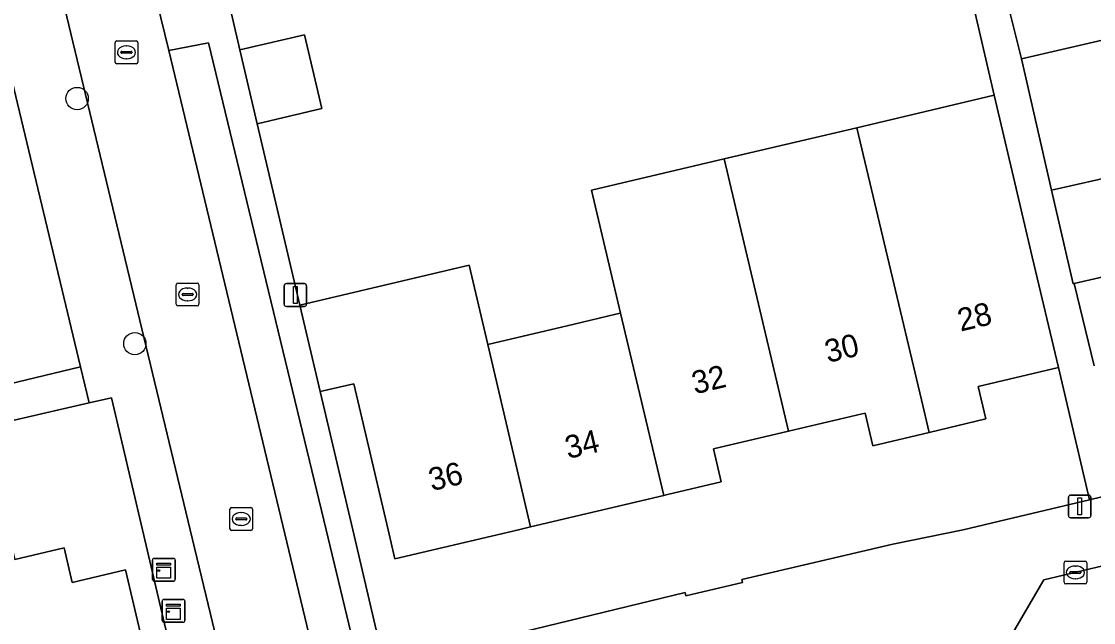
# Model space of a CAD drawing. Extents: x 158472 to 159562, y 388525 to 389606.
# Drawn here: x 159191.96 to 159239.08, y 388745.92 to 388772.31 of the extents above; entities that cross this region are included whole.
import ezdxf

# ---------------------------------------------------------------- set-up
doc = ezdxf.new("R2010")
doc.units = 0
for name, color, linetype in [('IMGEO_Boom', 7, 'Continuous'), ('IMGEO_Erf', 7, 'Continuous'), ('IMGEO_Kast', 7, 'Continuous'), ('IMGEO_Kolk', 7, 'Continuous'), ('IMGEO_Lichtmast', 7, 'Continuous'), ('IMGEO_Pand', 7, 'Continuous'), ('IMGEO_Pand_nummerreeks', 7, 'Continuous'), ('IMGEO_Parkeervlak_open', 7, 'Continuous'), ('IMGEO_Rijbaan_lokaal_open', 7, 'Continuous'), ('IMGEO_Voetpad_open', 7, 'Continuous')]:
    doc.layers.add(name, color=color, linetype=linetype)

msp = doc.modelspace()

# ---------------------------------------------------------------- linework, layer by layer
at = {"layer": 'IMGEO_Boom'}
for centre in [(159194.406, 388768.927), (159196.943, 388758.168)]:
    msp.add_circle(centre, 0.489, dxfattribs=at)
at = {"layer": 'IMGEO_Erf'}
for points in [[(159222.338, 388827.116), (159227.763, 388803.932), (159233.401, 388780.696), (159235.905, 388770.672), (159241.223, 388771.896)], [(159200.906, 388773.861), (159201.564, 388771.063), (159204.405, 388771.731), (159205.166, 388768.492), (159202.326, 388767.824), (159204.199, 388759.858), (159211.64, 388761.613), (159212.46, 388758.135), (159216.252, 388759.029), (159218.087, 388759.462), (159218.288, 388759.509), (159217.01, 388764.898), (159222.844, 388766.273), (159228.673, 388767.647), (159234.712, 388769.071), (159231.649, 388782.288)], [(159241.286, 388761.512), (159238.226, 388760.808), (159239.102, 388757.198)], [(159200.342, 388736.932), (159197.279, 388750), (159195.92, 388755.795), (159194.937, 388755.57), (159190.294, 388754.505), (159191.359, 388750), (159191.668, 388748.689), (159193.835, 388749.201), (159194.194, 388747.679), (159196.529, 388748.231), (159198.597, 388739.472)], [(159242.064, 388745.212), (159241.211, 388748.826), (159236.899, 388747.795), (159234.712, 388744.068)]]:
    msp.add_lwpolyline(points, dxfattribs=at)
for points in [[(159186.494, 388790.744), (159183.559, 388790.082), (159158.049, 388784.081), (159158.621, 388781.702), (159161.816, 388782.442), (159162.742, 388778.442), (159163.683, 388774.373), (159160.559, 388773.651), (159161.163, 388771.143), (159164.174, 388771.841), (159165.092, 388767.88), (159166.045, 388763.765), (159163.098, 388763.083), (159163.655, 388760.675), (159166.779, 388761.399), (159167.709, 388757.381), (159168.648, 388753.326), (159165.524, 388752.602), (159166.056, 388750.304), (159194.559, 388757.146)], [(159238.903, 388751.316), (159237.529, 388757.118), (159234.005, 388756.287), (159234.343, 388754.861), (159231.852, 388754.269), (159229.377, 388753.681), (159229.036, 388755.116), (159228.904, 388755.085), (159225.675, 388754.323), (159222.37, 388753.545), (159222.711, 388752.099), (159220.359, 388751.544), (159220.186, 388751.503), (159214.337, 388750.124), (159213.809, 388750), (159208.374, 388748.719), (159208.072, 388750), (159206.561, 388756.408), (159205.092, 388756.062), (159206.518, 388750), (159207.919, 388744.04), (159221.129, 388747.242), (159221.164, 388747.094), (159223.647, 388747.681), (159223.617, 388747.809), (159230.259, 388749.36), (159233.347, 388750), (159235.248, 388750.45)]]:
    msp.add_lwpolyline(points, close=True, dxfattribs=at)
at = {"layer": 'IMGEO_Kast'}
for p, q in [((159197.721, 388747.815), (159197.721, 388748.656)), ((159197.721, 388748.656), (159197.721, 388747.815)), ((159197.796, 388748.74), (159198.637, 388748.74)), ((159198.637, 388748.74), (159197.796, 388748.74)), ((159198.721, 388748.665), (159198.721, 388747.824)), ((159198.721, 388747.824), (159198.721, 388748.665)), ((159198.646, 388747.74), (159197.805, 388747.74)), ((159197.805, 388747.74), (159198.646, 388747.74)), ((159198.144, 388746.011), (159198.144, 388746.852)), ((159198.144, 388746.852), (159198.144, 388746.011)), ((159198.219, 388746.936), (159199.06, 388746.936)), ((159199.06, 388746.936), (159198.219, 388746.936)), ((159199.144, 388746.861), (159199.144, 388746.02)), ((159199.144, 388746.02), (159199.144, 388746.861)), ((159199.069, 388745.936), (159198.228, 388745.936)), ((159198.228, 388745.936), (159199.069, 388745.936))]:
    msp.add_line(p, q, dxfattribs=at)
for points in [[(159197.916, 388748.53), (159198.516, 388748.53), (159198.516, 388748.445), (159197.916, 388748.445), (159197.916, 388748.53)], [(159197.916, 388748.355), (159198.516, 388748.355), (159198.516, 388747.866), (159197.916, 388747.866), (159197.916, 388748.355)], [(159198.339, 388746.726), (159198.939, 388746.726), (159198.939, 388746.641), (159198.339, 388746.641), (159198.339, 388746.726)], [(159198.339, 388746.551), (159198.939, 388746.551), (159198.939, 388746.062), (159198.339, 388746.062), (159198.339, 388746.551)]]:
    msp.add_lwpolyline(points, dxfattribs=at)
for centre in [(159198, 388748.204), (159198.423, 388746.4)]:
    msp.add_circle(centre, 0.0377, dxfattribs=at)
for centre, start, end in [((159197.799, 388748.662), 92.4484, 184.2845), ((159197.799, 388748.662), 92.4484, 184.2845), ((159198.643, 388748.662), 2.4484, 94.2845), ((159198.643, 388748.662), 2.4484, 94.2845), ((159197.799, 388747.818), 182.4484, 274.2845), ((159197.799, 388747.818), 182.4484, 274.2845), ((159198.643, 388747.818), 272.4484, 4.2845), ((159198.643, 388747.818), 272.4484, 4.2845), ((159198.222, 388746.858), 92.4484, 184.2845), ((159198.222, 388746.858), 92.4484, 184.2845), ((159199.066, 388746.858), 2.4484, 94.2845), ((159199.066, 388746.858), 2.4484, 94.2845), ((159198.222, 388746.014), 182.4484, 274.2845), ((159198.222, 388746.014), 182.4484, 274.2845), ((159199.066, 388746.014), 272.4484, 4.2845), ((159199.066, 388746.014), 272.4484, 4.2845)]:
    msp.add_arc(centre, 0.0779, start, end, dxfattribs=at)
at = {"layer": 'IMGEO_Kolk'}
for p, q in [((159196.15, 388771.456), (159197.002, 388771.456)), ((159196.075, 388770.53), (159196.075, 388771.382)), ((159196.377, 388770.999), (159196.775, 388770.999)), ((159196.563, 388771.236), (159196.588, 388771.236)), ((159197.076, 388771.382), (159197.076, 388770.53)), ((159196.334, 388770.95), (159196.334, 388770.962)), ((159196.772, 388770.913), (159196.374, 388770.913)), ((159196.586, 388770.676), (159196.561, 388770.676)), ((159196.818, 388770.962), (159196.818, 388770.95)), ((159197.002, 388770.456), (159196.15, 388770.456)), ((159198.761, 388759.9), (159198.761, 388760.752)), ((159198.836, 388760.826), (159199.688, 388760.826)), ((159199.762, 388760.752), (159199.762, 388759.9)), ((159199.02, 388760.32), (159199.02, 388760.332)), ((159199.458, 388760.283), (159199.06, 388760.283)), ((159199.063, 388760.369), (159199.461, 388760.369)), ((159199.249, 388760.606), (159199.274, 388760.606)), ((159199.504, 388760.332), (159199.504, 388760.32)), ((159199.688, 388759.826), (159198.836, 388759.826)), ((159199.272, 388760.046), (159199.247, 388760.046)), ((159201.118, 388750.045), (159201.118, 388750.897)), ((159201.193, 388750.971), (159202.045, 388750.971)), ((159201.606, 388750.751), (159201.631, 388750.751)), ((159202.119, 388750.897), (159202.119, 388750.045)), ((159201.377, 388750.465), (159201.377, 388750.477)), ((159201.815, 388750.428), (159201.417, 388750.428)), ((159201.42, 388750.514), (159201.818, 388750.514)), ((159201.861, 388750.477), (159201.861, 388750.465)), ((159202.045, 388749.971), (159201.193, 388749.971)), ((159201.629, 388750.191), (159201.604, 388750.191)), ((159237.779, 388747.697), (159237.779, 388748.549)), ((159237.854, 388748.623), (159238.706, 388748.623)), ((159238.267, 388748.403), (159238.292, 388748.403)), ((159238.78, 388748.549), (159238.78, 388747.697)), ((159238.038, 388748.117), (159238.038, 388748.129)), ((159238.476, 388748.08), (159238.078, 388748.08)), ((159238.081, 388748.166), (159238.479, 388748.166)), ((159238.522, 388748.129), (159238.522, 388748.117)), ((159238.706, 388747.623), (159237.854, 388747.623)), ((159238.29, 388747.843), (159238.265, 388747.843))]:
    msp.add_line(p, q, dxfattribs=at)
for points in [[(159196.15, 388771.456), (159197.002, 388771.456)], [(159196.075, 388770.53), (159196.075, 388771.382)], [(159197.076, 388771.382), (159197.076, 388770.53)], [(159197.002, 388770.456), (159196.15, 388770.456)], [(159198.761, 388759.9), (159198.761, 388760.752)], [(159198.836, 388760.826), (159199.688, 388760.826)], [(159199.762, 388760.752), (159199.762, 388759.9)], [(159199.688, 388759.826), (159198.836, 388759.826)], [(159201.118, 388750.045), (159201.118, 388750.897)], [(159201.193, 388750.971), (159202.045, 388750.971)], [(159202.119, 388750.897), (159202.119, 388750.045)], [(159202.045, 388749.971), (159201.193, 388749.971)], [(159237.779, 388747.697), (159237.779, 388748.549)], [(159237.854, 388748.623), (159238.706, 388748.623)], [(159238.78, 388748.549), (159238.78, 388747.697)], [(159238.706, 388747.623), (159237.854, 388747.623)]]:
    msp.add_lwpolyline(points, dxfattribs=at)
for centre, radius, start, end in [((159196.152, 388771.38), 0.0765, 91.552, 178.448), ((159196.152, 388771.38), 0.0765, 91.552, 178.448), ((159197, 388771.38), 0.0765, 1.552, 88.448), ((159197, 388771.38), 0.0765, 1.552, 88.448), ((159196.374, 388770.959), 0.0403, 85.8775, 175.7526), ((159196.779, 388770.961), 0.0386, 1.7309, 96.639), ((159196.152, 388770.532), 0.0765, 181.552, 268.448), ((159196.152, 388770.532), 0.0765, 181.552, 268.448), ((159196.371, 388770.949), 0.0366, 178.938, 274.7102), ((159196.775, 388770.956), 0.043, 264.8664, 352.4533), ((159197, 388770.532), 0.0765, 271.552, 358.448), ((159197, 388770.532), 0.0765, 271.552, 358.448), ((159198.838, 388760.75), 0.0765, 91.552, 178.448), ((159198.838, 388760.75), 0.0765, 91.552, 178.448), ((159199.686, 388760.75), 0.0765, 1.552, 88.448), ((159199.686, 388760.75), 0.0765, 1.552, 88.448), ((159199.06, 388760.329), 0.0403, 85.8775, 175.7526), ((159199.057, 388760.319), 0.0366, 178.938, 274.7102), ((159199.461, 388760.326), 0.043, 264.8664, 352.4533), ((159199.465, 388760.331), 0.0386, 1.7309, 96.639), ((159198.838, 388759.902), 0.0765, 181.552, 268.448), ((159198.838, 388759.902), 0.0765, 181.552, 268.448), ((159199.686, 388759.902), 0.0765, 271.552, 358.448), ((159199.686, 388759.902), 0.0765, 271.552, 358.448), ((159201.195, 388750.895), 0.0765, 91.552, 178.448), ((159201.195, 388750.895), 0.0765, 91.552, 178.448), ((159202.043, 388750.895), 0.0765, 1.552, 88.448), ((159202.043, 388750.895), 0.0765, 1.552, 88.448), ((159201.417, 388750.474), 0.0403, 85.8775, 175.7526), ((159201.414, 388750.464), 0.0366, 178.938, 274.7102), ((159201.818, 388750.471), 0.043, 264.8664, 352.4533), ((159201.822, 388750.476), 0.0386, 1.7309, 96.639), ((159201.195, 388750.047), 0.0765, 181.552, 268.448), ((159201.195, 388750.047), 0.0765, 181.552, 268.448), ((159202.043, 388750.047), 0.0765, 271.552, 358.448), ((159202.043, 388750.047), 0.0765, 271.552, 358.448), ((159237.856, 388748.547), 0.0765, 91.552, 178.448), ((159237.856, 388748.547), 0.0765, 91.552, 178.448), ((159238.704, 388748.547), 0.0765, 1.552, 88.448), ((159238.704, 388748.547), 0.0765, 1.552, 88.448), ((159238.078, 388748.126), 0.0403, 85.8775, 175.7526), ((159238.075, 388748.116), 0.0366, 178.938, 274.7102), ((159238.479, 388748.123), 0.043, 264.8664, 352.4533), ((159238.483, 388748.128), 0.0386, 1.7309, 96.639), ((159237.856, 388747.699), 0.0765, 181.552, 268.448), ((159237.856, 388747.699), 0.0765, 181.552, 268.448), ((159238.704, 388747.699), 0.0765, 271.552, 358.448), ((159238.704, 388747.699), 0.0765, 271.552, 358.448)]:
    msp.add_arc(centre, radius, start, end, dxfattribs=at)
for centre, major_axis, ratio, start_param, end_param in [((159196.562, 388770.956), (-0.387, 0.002), 0.722429, 4.712389, 7.853982), ((159196.587, 388770.956), (-0.39, 0.002), 0.717154, 1.570796, 4.712389), ((159199.248, 388760.326), (-0.387, 0.002), 0.722429, 4.712389, 7.853982), ((159199.273, 388760.326), (-0.39, 0.002), 0.717154, 1.570796, 4.712389), ((159201.605, 388750.471), (-0.387, 0.002), 0.722429, 4.712389, 7.853982), ((159201.63, 388750.471), (-0.39, 0.002), 0.717154, 1.570796, 4.712389), ((159238.266, 388748.123), (-0.387, 0.002), 0.722429, 4.712389, 7.853982), ((159238.291, 388748.123), (-0.39, 0.002), 0.717154, 1.570796, 4.712389)]:
    msp.add_ellipse(centre, major_axis=major_axis, ratio=ratio, start_param=start_param, end_param=end_param, dxfattribs=at)
at = {"layer": 'IMGEO_Lichtmast'}
for p, q in [((159203.502, 388759.902), (159203.502, 388760.702)), ((159203.502, 388760.702), (159203.502, 388759.902)), ((159203.602, 388760.802), (159204.392, 388760.802)), ((159204.392, 388760.802), (159203.602, 388760.802)), ((159204.492, 388760.702), (159204.492, 388759.902)), ((159204.492, 388759.902), (159204.492, 388760.702)), ((159204.392, 388759.802), (159203.602, 388759.802)), ((159203.602, 388759.802), (159204.392, 388759.802)), ((159237.97, 388750.621), (159237.97, 388751.421)), ((159237.97, 388751.421), (159237.97, 388750.621)), ((159238.07, 388751.521), (159238.86, 388751.521)), ((159238.86, 388751.521), (159238.07, 388751.521)), ((159238.96, 388751.421), (159238.96, 388750.621)), ((159238.96, 388750.621), (159238.96, 388751.421)), ((159238.86, 388750.521), (159238.07, 388750.521)), ((159238.07, 388750.521), (159238.86, 388750.521))]:
    msp.add_line(p, q, dxfattribs=at)
for points in [[(159203.922, 388760.677), (159204.072, 388760.677), (159204.072, 388759.927), (159203.922, 388759.927), (159203.922, 388760.677)], [(159238.39, 388751.396), (159238.54, 388751.396), (159238.54, 388750.646), (159238.39, 388750.646), (159238.39, 388751.396)]]:
    msp.add_lwpolyline(points, dxfattribs=at)
for centre, start, end in [((159203.602, 388760.702), 90, 180), ((159203.602, 388760.702), 90, 180), ((159204.392, 388760.702), 0, 90), ((159204.392, 388760.702), 360, 90), ((159203.602, 388759.902), 180, 270), ((159203.602, 388759.902), 180, 270), ((159204.392, 388759.902), 270, 0), ((159204.392, 388759.902), 270, 0), ((159238.07, 388751.421), 90, 180), ((159238.07, 388751.421), 90, 180), ((159238.86, 388751.421), 0, 90), ((159238.86, 388751.421), 360, 90), ((159238.07, 388750.621), 180, 270), ((159238.07, 388750.621), 180, 270), ((159238.86, 388750.621), 270, 0), ((159238.86, 388750.621), 270, 0)]:
    msp.add_arc(centre, 0.1, start, end, dxfattribs=at)
at = {"layer": 'IMGEO_Pand'}
for points in [[(159201.564, 388771.063), (159202.326, 388767.824), (159205.166, 388768.492), (159204.405, 388771.731)], [(159235.905, 388770.672), (159237.234, 388764.898), (159240.342, 388765.613), (159242.552, 388766.122), (159241.223, 388771.896)], [(159228.673, 388767.647), (159231.512, 388755.699), (159231.852, 388754.269), (159234.343, 388754.861), (159234.005, 388756.287), (159237.529, 388757.118), (159236.382, 388761.985), (159235.618, 388765.227), (159234.712, 388769.071)], [(159228.673, 388767.647), (159222.844, 388766.273), (159225.675, 388754.323), (159228.904, 388755.085), (159229.036, 388755.116), (159229.377, 388753.681), (159231.852, 388754.269), (159231.512, 388755.699)], [(159222.844, 388766.273), (159217.01, 388764.898), (159218.288, 388759.509), (159220.186, 388751.503), (159220.359, 388751.544), (159222.711, 388752.099), (159222.37, 388753.545), (159225.675, 388754.323)], [(159240.342, 388765.613), (159237.234, 388764.898), (159238.178, 388760.797), (159238.226, 388760.808), (159241.286, 388761.512)], [(159214.337, 388750.124), (159212.46, 388758.135), (159211.64, 388761.613), (159204.199, 388759.858), (159205.092, 388756.062), (159206.561, 388756.408), (159208.072, 388750), (159208.374, 388748.719), (159213.809, 388750)], [(159218.288, 388759.509), (159218.087, 388759.462), (159216.252, 388759.029), (159212.46, 388758.135), (159214.337, 388750.124), (159220.186, 388751.503)], [(159192.637, 388738.064), (159198.597, 388739.472), (159196.529, 388748.231), (159194.194, 388747.679), (159193.835, 388749.201), (159191.668, 388748.689), (159191.359, 388750), (159190.294, 388754.505), (159188.836, 388754.161), (159189.819, 388750)]]:
    msp.add_lwpolyline(points, close=True, dxfattribs=at)
at = {"layer": 'IMGEO_Parkeervlak_open'}
msp.add_lwpolyline([(159200.182, 388771.372), (159198.443, 388771.042), (159204.758, 388744.699), (159206.526, 388745.127), (159205.349, 388750)], close=True, dxfattribs=at)
at = {"layer": 'IMGEO_Rijbaan_lokaal_open'}
msp.add_lwpolyline([(159194.979, 388785.153), (159187.459, 388816.74), (159182.667, 388815.587), (159182.892, 388814.633), (159183.575, 388811.733), (159179.272, 388810.703), (159183.891, 388791.598), (159189.101, 388792.923), (159191.737, 388781.721), (159199.373, 388750), (159202.429, 388737.3), (159208.09, 388738.657), (159206.858, 388743.754), (159206.851, 388743.782), (159206.526, 388745.127), (159204.758, 388744.699), (159198.443, 388771.042)], close=True, dxfattribs=at)
at = {"layer": 'IMGEO_Voetpad_open'}
for points in [[(159239.102, 388757.198), (159238.226, 388760.808), (159238.178, 388760.797), (159237.234, 388764.898), (159235.905, 388770.672), (159233.401, 388780.696), (159227.763, 388803.932), (159222.338, 388827.116)], [(159179.416, 388821.923), (159182.667, 388815.587), (159187.459, 388816.74), (159194.979, 388785.153), (159198.443, 388771.042), (159200.182, 388771.372), (159205.349, 388750), (159206.526, 388745.127), (159206.851, 388743.782), (159207.919, 388744.04), (159206.518, 388750), (159205.092, 388756.062), (159204.199, 388759.858), (159202.326, 388767.824), (159201.564, 388771.063), (159200.906, 388773.861), (159201.87, 388773.953), (159200.997, 388777.627), (159200.158, 388781.154), (159199.232, 388780.921), (159198.849, 388782.376), (159197.936, 388785.85), (159196.763, 388790.806)], [(159231.649, 388782.288), (159234.712, 388769.071), (159235.618, 388765.227), (159236.382, 388761.985), (159237.529, 388757.118), (159238.903, 388751.316), (159240.47, 388751.687)], [(159190.294, 388754.505), (159194.937, 388755.57), (159194.559, 388757.146), (159166.056, 388750.304)], [(159240.47, 388751.687), (159238.903, 388751.316), (159235.248, 388750.45), (159233.347, 388750), (159230.259, 388749.36), (159223.617, 388747.809), (159223.647, 388747.681), (159221.164, 388747.094), (159221.129, 388747.242), (159207.919, 388744.04)], [(159234.712, 388744.068), (159236.899, 388747.795), (159241.211, 388748.826)]]:
    msp.add_lwpolyline(points, dxfattribs=at)
msp.add_lwpolyline([(159191.737, 388781.721), (159189.101, 388792.923), (159183.891, 388791.598), (159179.272, 388810.703), (159178.694, 388810.508), (159183.211, 388791.544), (159183.559, 388790.082), (159186.494, 388790.744), (159194.559, 388757.146), (159194.937, 388755.57), (159195.92, 388755.795), (159197.279, 388750), (159200.342, 388736.932), (159202.429, 388737.3), (159199.373, 388750)], close=True, dxfattribs=at)

# ---------------------------------------------------------------- texts
at = {"layer": 'IMGEO_Pand_nummerreeks'}
for s, rotation, p in [('28', 13.264, (159233.231, 388758.694)), ('30', 13.264, (159227.395, 388757.318)), ('32', 13.264, (159221.552, 388755.94)), ('34', 13.264, (159215.98, 388753.1)), ('36', 13.2632, (159209.987, 388751.689))]:
    msp.add_text(s, height=1, rotation=rotation, dxfattribs=at).set_placement(p)

doc.saveas('drawing.dxf')
